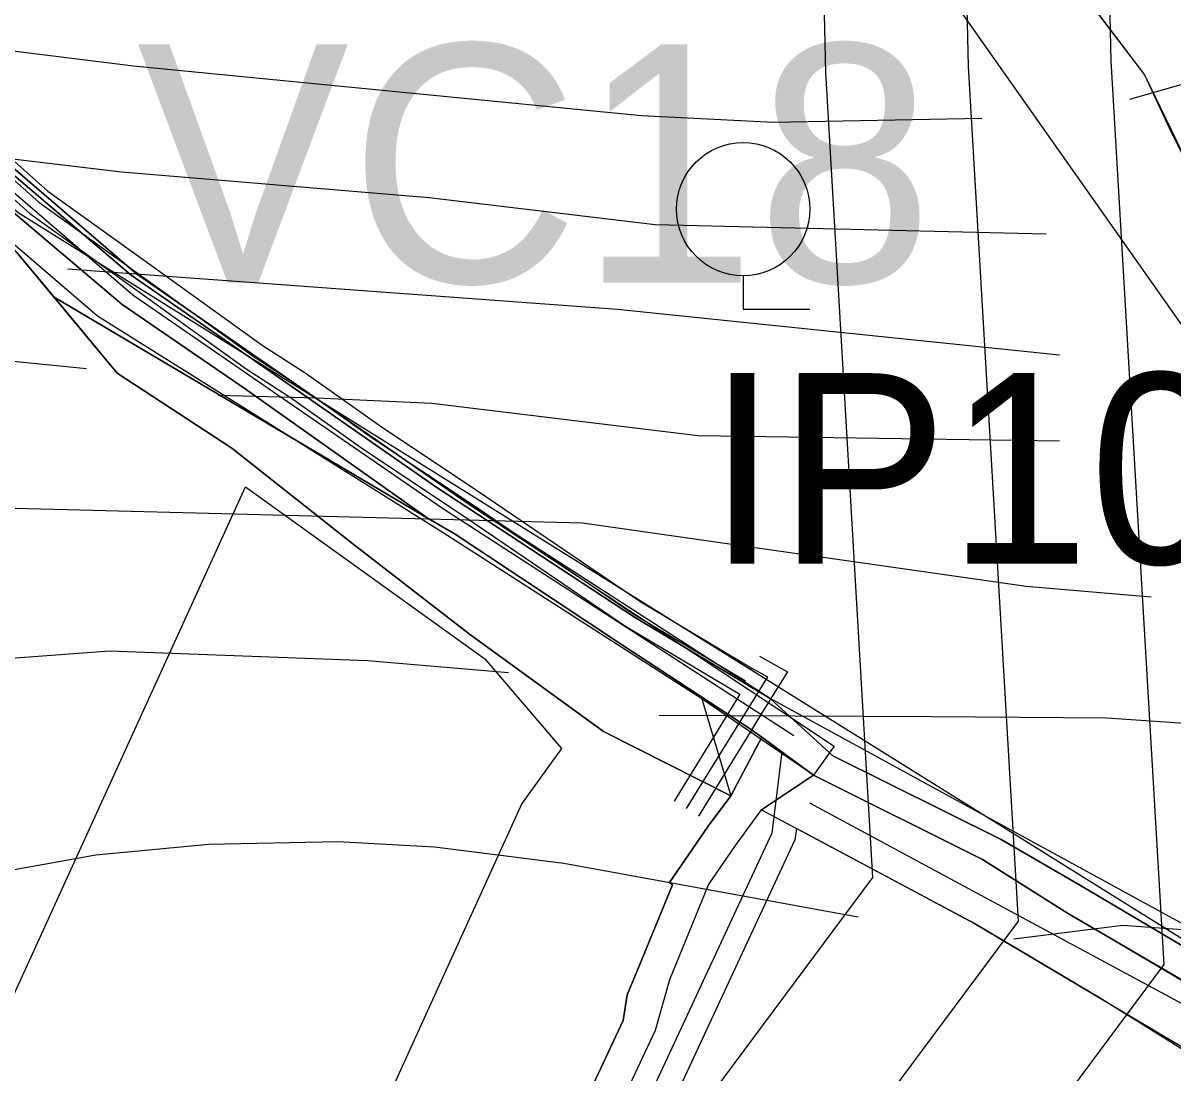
# Model space of a CAD drawing. Extents: x -1900516 to -575031, y -3809306 to -1157387.
# Drawn here: x -577893.8 to -577773, y -1158225.9 to -1158115.8 of the extents above; entities that cross this region are included whole.
import ezdxf

# ---------------------------------------------------------------- set-up
doc = ezdxf.new("R2010")
doc.units = 0
for name, color, linetype in [('01_OBVOD NEŘEŠENÉ', 7, 'Continuous'), ('01_OBVOD PÚ', 7, 'Continuous'), ('01_PARCELY_NÁVRH_PC', 7, 'Continuous'), ('01_PARCELY_NÁVRH_ŽP', 7, 'Continuous'), ('01_SPRÁV_HRANICE', 7, 'Continuous'), ('01_VRSTEVNICE', 7, 'Continuous'), ('01_ZASTAV_PLOCHY', 7, 'Continuous'), ('02_KULTURY STAV', 7, 'Continuous'), ('03_PC_NÁVRH', 7, 'Continuous'), ('03_PC_POPIS_STAV', 7, 'Continuous'), ('03_PC_STAV', 7, 'Continuous'), ('04_ZPF_OP_ORGAN', 7, 'Continuous'), ('06_ÚSES_IP', 7, 'Continuous'), ('07_ELEKTRO', 7, 'Continuous'), ('07_OCH_P A POPISY TI', 7, 'Continuous'), ('07_SDĚLOVACÍ', 7, 'Continuous')]:
    doc.layers.add(name, color=color, linetype=linetype)

msp = doc.modelspace()

# ---------------------------------------------------------------- linework, layer by layer
at = {"layer": '01_OBVOD NEŘEŠENÉ'}
for p, q in [((-577883.87, -1158152.5), (-577894.39, -1158139.85)), ((-577871.85, -1158160.38), (-577883.87, -1158152.5)), ((-577859.45, -1158170.19), (-577871.85, -1158160.38)), ((-577846.89, -1158179.91), (-577859.45, -1158170.19)), ((-577832.81, -1158190.11), (-577846.89, -1158179.91)), ((-577819.46, -1158196.86), (-577832.81, -1158190.11)), ((-577821.82, -1158200.05), (-577819.46, -1158196.86)), ((-577825.9, -1158205.97), (-577821.82, -1158200.05)), ((-577829.11, -1158214.8), (-577825.59, -1158206.21)), ((-577825.59, -1158206.21), (-577825.9, -1158205.97)), ((-577830.33, -1158217.76), (-577829.11, -1158214.8)), ((-577830.74, -1158220.43), (-577830.33, -1158217.76)), ((-577842.3, -1158245.07), (-577830.74, -1158220.43))]:
    msp.add_line(p, q, dxfattribs=at)
at = {"layer": '01_OBVOD PÚ'}
for points in [[(-578016.02, -1158061.25), (-578004.51, -1158065.69), (-577966.56, -1158079.01), (-577949.69, -1158084.81), (-577941.17, -1158088.13), (-577925.61, -1158095.69), (-577891.5, -1158093.35), (-577842.12, -1158092.14), (-577804.54, -1158083.79), (-577802.89, -1158085.95), (-577776.02, -1158121.19), (-577772.07, -1158129.35)], [(-577842.3, -1158245.07), (-577830.74, -1158220.43), (-577830.33, -1158217.76), (-577829.11, -1158214.8), (-577825.59, -1158206.21), (-577825.9, -1158205.97), (-577821.82, -1158200.05), (-577819.46, -1158196.86), (-577832.81, -1158190.11), (-577846.89, -1158179.91), (-577859.45, -1158170.19), (-577871.85, -1158160.38), (-577883.87, -1158152.5), (-577894.39, -1158139.85), (-577896.06, -1158137.84), (-577907.51, -1158127.97), (-577921.89, -1158115.71), (-577938.16, -1158103.08), (-577938.93, -1158104.11), (-577953.65, -1158138.23), (-577979.11, -1158196.32), (-577973.68, -1158203.57), (-577965.94, -1158212.48), (-577952.95, -1158227.7)]]:
    msp.add_lwpolyline(points, dxfattribs=at)
at = {"layer": '01_PARCELY_NÁVRH_PC'}
msp.add_lwpolyline([(-577953.95, -1158089.74), (-577940, -1158094.23), (-577931.11, -1158097.78), (-577932.18, -1158101.75), (-577907.31, -1158120.21), (-577881.83, -1158142.07), (-577847.42, -1158165.94), (-577808.62, -1158191.66), (-577810.76, -1158194.68), (-577822.49, -1158186.68), (-577849.64, -1158169.26), (-577885.93, -1158146.53), (-577911.47, -1158124.63), (-577938.16, -1158103.08)], close=True, dxfattribs=at)
msp.add_lwpolyline([(-577839.14, -1158246.57), (-577827.36, -1158221.46), (-577825.87, -1158216.13), (-577821.8, -1158206.19), (-577818.97, -1158202.08), (-577816.24, -1158198.32), (-577810.76, -1158194.68), (-577822.49, -1158186.68), (-577819.46, -1158196.86), (-577821.82, -1158200.05), (-577825.9, -1158205.97), (-577825.6, -1158206.23), (-577829.11, -1158214.8), (-577830.33, -1158217.76), (-577830.74, -1158220.43), (-577842.3, -1158245.07)], dxfattribs=at)
at = {"layer": '01_PARCELY_NÁVRH_ŽP'}
msp.add_lwpolyline([(-577765.39, -1158220.21), (-577784.1, -1158209.19), (-577793.02, -1158203.55), (-577801.89, -1158199.12), (-577810.76, -1158194.68), (-577816.24, -1158198.32), (-577805.06, -1158204.28), (-577793.88, -1158210.25), (-577767.5, -1158225.93)], dxfattribs=at)
at = {"layer": '01_SPRÁV_HRANICE'}
for p, q in [((-577802.91, -1158085.87), (-577776.02, -1158121.19)), ((-577776.02, -1158121.19), (-577772.07, -1158129.35))]:
    msp.add_line(p, q, dxfattribs=at)
at = {"layer": '01_VRSTEVNICE'}
for points in [[(-577607.3, -1157834.71), (-577600.81, -1157842.19), (-577596.02, -1157850.09), (-577588.26, -1157866.46), (-577585.86, -1157873.23), (-577582.89, -1157886.21), (-577581.91, -1157898.06), (-577582.89, -1157905.96), (-577591.64, -1157931.64), (-577598.41, -1157947.44), (-577606.31, -1157969.17), (-577616.05, -1157996.83), (-577629.59, -1158032.38), (-577635.38, -1158042.54), (-577650.48, -1158063.42), (-577659.08, -1158073.44), (-577670.51, -1158083.74), (-577677.57, -1158088.54), (-577688.01, -1158093.61), (-577727.51, -1158108.29), (-577758.41, -1158118.31), (-577777.6, -1158123.81)], [(-577793.12, -1158125.78), (-577814.99, -1158126.21), (-577828.82, -1158125.5), (-577882.15, -1158120.28), (-577905.01, -1158117.46), (-577922.93, -1158116.76)], [(-578033.54, -1158229.35), (-578031.29, -1158220.32), (-578023.24, -1158200), (-578021.27, -1158188.71), (-578023.1, -1158166.14), (-578022.11, -1158143.84), (-578022.96, -1158139.61), (-578026.77, -1158129.74), (-578026.77, -1158125.08), (-578025.92, -1158123.1), (-578022.96, -1158121.69), (-578017.6, -1158121.41), (-578007.16, -1158123.25), (-577993.61, -1158128.18), (-577971.6, -1158138.34), (-577961.45, -1158141.73), (-577953.54, -1158143.56), (-577919.68, -1158148.78), (-577887.09, -1158152.03)], [(-578033.54, -1158229.35), (-578031.29, -1158220.32), (-578023.24, -1158200), (-578021.27, -1158188.71), (-578023.1, -1158166.14), (-578022.11, -1158143.84), (-578022.96, -1158139.61), (-578026.77, -1158129.74), (-578026.77, -1158125.08), (-578025.92, -1158123.1), (-578022.96, -1158121.69), (-578017.6, -1158121.41), (-578007.16, -1158123.25), (-577993.61, -1158128.18), (-577971.6, -1158138.34), (-577961.45, -1158141.73), (-577953.54, -1158143.56), (-577919.68, -1158148.78), (-577887.09, -1158152.03)], [(-577786.35, -1158137.92), (-577827.41, -1158136.93), (-577851.11, -1158134.11), (-577883.42, -1158131.43), (-577901.06, -1158129.31), (-577907.41, -1158129.17)], [(-577784.94, -1158150.62), (-577831.36, -1158145.82), (-577889.06, -1158141.59)], [(-577775.34, -1158176.01), (-577788.46, -1158174.89), (-577835.03, -1158168.25), (-577894.57, -1158166.7), (-577941.97, -1158163.46), (-577952.13, -1158161.76), (-577963.98, -1158158.8), (-577996.72, -1158148.08), (-578002.36, -1158147.23), (-578007.3, -1158147.51), (-578010.55, -1158152.03), (-578011.39, -1158156.26), (-578011.67, -1158163.31), (-578009.13, -1158180.25), (-578004.48, -1158200), (-578004.05, -1158201.83), (-578001.09, -1158220.88), (-578001.94, -1158230.76)], [(-577775.34, -1158176.01), (-577788.46, -1158174.89), (-577835.03, -1158168.25), (-577894.57, -1158166.7), (-577941.97, -1158163.46), (-577952.13, -1158161.76), (-577963.98, -1158158.8), (-577996.72, -1158148.08), (-578002.36, -1158147.23), (-578007.3, -1158147.51), (-578010.55, -1158152.03), (-578011.39, -1158156.26), (-578011.67, -1158163.31), (-578009.13, -1158180.25), (-578004.48, -1158200), (-578004.05, -1158201.83), (-578001.09, -1158220.88), (-578001.94, -1158230.76)], [(-577784.94, -1158159.65), (-577822.89, -1158159.08), (-577850.83, -1158155.7), (-577862.96, -1158155.13), (-577873.26, -1158154.85)], [(-577989.1, -1158245.15), (-577996.86, -1158197.74), (-578001.23, -1158177.99), (-578000.53, -1158168.68), (-577997.57, -1158165.71), (-577993.19, -1158165.15), (-577954.95, -1158180.1), (-577935.2, -1158183.91), (-577920.81, -1158184.34), (-577884.69, -1158181.66), (-577857.6, -1158182.65), (-577842.79, -1158183.92)], [(-577989.1, -1158245.15), (-577996.86, -1158197.74), (-578001.23, -1158177.99), (-578000.53, -1158168.68), (-577997.57, -1158165.71), (-577993.19, -1158165.15), (-577954.95, -1158180.1), (-577935.2, -1158183.91), (-577920.81, -1158184.34), (-577884.69, -1158181.66), (-577857.6, -1158182.65), (-577842.79, -1158183.92)], [(-577767.72, -1158189.56), (-577780, -1158188.71), (-577798.34, -1158188.57), (-577826.98, -1158188.43)], [(-577806.1, -1158209.59), (-577837, -1158203.95), (-577850.55, -1158202.26), (-577860.7, -1158201.69), (-577874.25, -1158201.97), (-577886.1, -1158203.1), (-577919.96, -1158209.17), (-577933.51, -1158209.59), (-577943.67, -1158208.75), (-577953.83, -1158205.93), (-577960.6, -1158203.24), (-577979.79, -1158191.68), (-577982.33, -1158191.25), (-577985.15, -1158192.24), (-577986.14, -1158194.78), (-577986.14, -1158197.74), (-577978.38, -1158220.03), (-577976.12, -1158228.5)], [(-577806.1, -1158209.59), (-577837, -1158203.95), (-577850.55, -1158202.26), (-577860.7, -1158201.69), (-577874.25, -1158201.97), (-577886.1, -1158203.1), (-577919.96, -1158209.17), (-577933.51, -1158209.59), (-577943.67, -1158208.75), (-577953.83, -1158205.93), (-577960.6, -1158203.24), (-577979.79, -1158191.68), (-577982.33, -1158191.25), (-577985.15, -1158192.24), (-577986.14, -1158194.78), (-577986.14, -1158197.74), (-577978.38, -1158220.03), (-577976.12, -1158228.5)], [(-577806.1, -1158209.59), (-577837, -1158203.95), (-577850.55, -1158202.26), (-577860.7, -1158201.69), (-577874.25, -1158201.97), (-577886.1, -1158203.1), (-577919.96, -1158209.17), (-577933.51, -1158209.59), (-577943.67, -1158208.75), (-577953.83, -1158205.93), (-577960.6, -1158203.24), (-577979.79, -1158191.68), (-577982.33, -1158191.25), (-577985.15, -1158192.24), (-577986.14, -1158194.78), (-577986.14, -1158197.74), (-577978.38, -1158220.03), (-577976.12, -1158228.5)], [(-577789.73, -1158211.85), (-577778.31, -1158210.44), (-577758.7, -1158211.85)]]:
    msp.add_lwpolyline(points, dxfattribs=at)
at = {"layer": '01_ZASTAV_PLOCHY'}
msp.add_lwpolyline([(-577488.52, -1158070.93), (-577528.98, -1158093.55), (-577549.81, -1158108.88), (-577586.26, -1158138.77), (-577634.21, -1158181.04), (-577708.59, -1158234.17), (-577767.54, -1158153.93), (-577806.52, -1158098.62), (-577856.94, -1158096.35), (-577885.77, -1158097.77), (-577924.9, -1158101.07), (-577936.16, -1158096.22), (-577937.38, -1158099.49), (-577894.28, -1158135.64), (-577748.33, -1158226.68), (-577724.93, -1158268.4), (-577708.64, -1158243.72), (-577691.68, -1158230.06), (-577639.58, -1158188.22), (-577615.74, -1158170.74), (-577583.23, -1158138.67), (-577550.87, -1158111.08), (-577524.46, -1158098.98), (-577491.5, -1158077.59)], dxfattribs=at)
msp.add_lwpolyline([(-577837.23, -1158191.91), (-577841.39, -1158197.67), (-577890.87, -1158306.38), (-577898.67, -1158291.66), (-577921.64, -1158276.65), (-577870.42, -1158164.43), (-577845.27, -1158182.47)], close=True, dxfattribs=at)
at = {"layer": '02_KULTURY STAV'}
for points in [[(-577764.12, -1158217.3), (-577782.76, -1158206.28), (-577791.09, -1158201.43), (-577808.74, -1158192.67), (-577815.31, -1158186.66), (-577829.58, -1158178.13), (-577850.43, -1158164.45), (-577868.96, -1158151.53), (-577882.39, -1158142.21), (-577900.66, -1158126.68), (-577907.69, -1158120.66), (-577913.99, -1158115.87), (-577935.41, -1158100.22), (-577943.87, -1158092.19), (-577931.79, -1158096.62), (-577924.65, -1158098.8), (-577884.57, -1158094.36), (-577856.24, -1158094.3), (-577842.15, -1158093.88), (-577802.89, -1158085.95), (-577776.02, -1158121.19), (-577772.07, -1158129.35)], [(-577900.66, -1158126.68), (-577882.39, -1158142.21), (-577868.96, -1158151.53), (-577850.43, -1158164.45), (-577829.58, -1158178.13), (-577815.31, -1158186.66), (-577808.74, -1158192.67), (-577791.09, -1158201.43), (-577782.76, -1158206.28), (-577764.12, -1158217.3)], [(-577904.22, -1158127.69), (-577883.35, -1158145.32), (-577870.43, -1158154.15), (-577851.23, -1158167.76), (-577890.5, -1158144.53), (-577894.39, -1158139.85)], [(-577764.68, -1158220.49), (-577784.1, -1158209.19), (-577793.02, -1158203.55), (-577810.76, -1158194.68), (-577816.2, -1158190.71), (-577817.42, -1158189.82), (-577831.25, -1158180.76), (-577848.4, -1158169.4), (-577851.23, -1158167.76), (-577870.43, -1158154.15), (-577883.35, -1158145.32), (-577904.22, -1158127.69)], [(-577894.39, -1158139.85), (-577890.5, -1158144.53), (-577883.87, -1158152.5), (-577871.85, -1158160.38), (-577859.45, -1158170.19), (-577846.89, -1158179.91), (-577832.81, -1158190.11), (-577819.46, -1158196.86), (-577821.82, -1158200.05), (-577825.9, -1158205.97), (-577825.59, -1158206.21), (-577829.11, -1158214.8), (-577830.33, -1158217.76), (-577830.74, -1158220.43), (-577842.3, -1158245.07)], [(-577818.16, -1158142.3), (-577818.16, -1158145.8), (-577811.16, -1158145.8)], [(-577801.69, -1158417.31), (-577809.5, -1158391.03), (-577817.35, -1158386.07), (-577828.22, -1158371.21), (-577848.66, -1158361.11), (-577856.74, -1158357.46), (-577869.73, -1158349.32), (-577882.83, -1158330.47), (-577881.29, -1158326.92), (-577868.69, -1158300.34), (-577842.3, -1158245.07), (-577830.74, -1158220.43), (-577830.33, -1158217.76), (-577829.11, -1158214.8), (-577825.59, -1158206.21), (-577825.9, -1158205.97), (-577821.82, -1158200.05), (-577819.46, -1158196.86), (-577816.2, -1158190.71), (-577810.76, -1158194.68), (-577793.02, -1158203.55), (-577784.1, -1158209.19), (-577764.68, -1158220.49)]]:
    msp.add_lwpolyline(points, dxfattribs=at)
msp.add_lwpolyline([(-577890.5, -1158144.53), (-577851.23, -1158167.76), (-577848.4, -1158169.4), (-577831.25, -1158180.76), (-577817.42, -1158189.82), (-577816.2, -1158190.71), (-577819.46, -1158196.86), (-577832.81, -1158190.11), (-577846.89, -1158179.91), (-577859.45, -1158170.19), (-577871.85, -1158160.38), (-577883.87, -1158152.5)], close=True, dxfattribs=at)
msp.add_lwpolyline([(-577890.5, -1158144.53), (-577851.23, -1158167.76), (-577848.4, -1158169.4), (-577831.25, -1158180.76), (-577817.42, -1158189.82), (-577816.2, -1158190.71), (-577819.46, -1158196.86), (-577832.81, -1158190.11), (-577846.89, -1158179.91), (-577859.45, -1158170.19), (-577871.85, -1158160.38), (-577883.87, -1158152.5)], close=True, dxfattribs=at)
msp.add_circle((-577818.16, -1158135.3), 7, dxfattribs=at)
at = {"layer": '03_PC_NÁVRH'}
msp.add_lwpolyline([(-577814.09, -1158192.25), (-577815.15, -1158200.78), (-577876.23, -1158332.07), (-577867.5, -1158342.73), (-577832.7, -1158362.18), (-577818.87, -1158375.46), (-577804.7, -1158401.89), (-577783.46, -1158436.26), (-577775.94, -1158456.69), (-577777.51, -1158478.59), (-577783.05, -1158506.78), (-577777.3, -1158607.39)], dxfattribs=at)
at = {"layer": '03_PC_STAV'}
msp.add_lwpolyline([(-577946.41, -1158092.45), (-577934, -1158102.55), (-577921.17, -1158112.2), (-577908.34, -1158121.85), (-577895.29, -1158133.08), (-577882.24, -1158144.3), (-577865.98, -1158155.48), (-577849.71, -1158166.66), (-577831.28, -1158178.59), (-577812.84, -1158190.52)], dxfattribs=at)
at = {"layer": '04_ZPF_OP_ORGAN'}
msp.add_lwpolyline([(-577701.35, -1158429.17), (-577734.49, -1158375.27), (-577746.24, -1158353.44), (-577755.57, -1158328.82), (-577761.17, -1158317.33), (-577737.36, -1158273.5), (-577736.08, -1158259.23), (-577741.95, -1158248.96), (-577752.91, -1158235.68), (-577769.81, -1158224.88), (-577780.69, -1158218.09), (-577793.88, -1158210.25), (-577812.57, -1158200.28), (-577812.72, -1158201.48), (-577843.01, -1158266.59), (-577873.3, -1158331.7), (-577865.87, -1158340.78), (-577831.2, -1158360.15), (-577816.85, -1158373.93), (-577802.53, -1158400.64), (-577781.2, -1158435.16)], dxfattribs=at)
msp.add_lwpolyline([(-577701.35, -1158429.17), (-577734.49, -1158375.27), (-577746.24, -1158353.44), (-577755.57, -1158328.82), (-577761.17, -1158317.33), (-577737.36, -1158273.5), (-577736.08, -1158259.23), (-577741.95, -1158248.96), (-577752.91, -1158235.68), (-577769.81, -1158224.88), (-577780.69, -1158218.09), (-577793.88, -1158210.25), (-577812.57, -1158200.28), (-577812.72, -1158201.48), (-577843.01, -1158266.59), (-577873.3, -1158331.7), (-577865.87, -1158340.78), (-577831.2, -1158360.15), (-577816.85, -1158373.93), (-577802.53, -1158400.64), (-577781.2, -1158435.16)], dxfattribs=at)
at = {"layer": '06_ÚSES_IP'}
for points in [[(-577748.45, -1158223.15), (-577815.31, -1158186.66), (-577847.42, -1158165.94), (-577881.83, -1158142.07), (-577907.31, -1158120.21), (-577932.18, -1158101.75), (-577931.11, -1158097.8), (-577918.61, -1158101.15), (-577902.89, -1158102.9), (-577871.93, -1158103.46), (-577840.42, -1158098.41), (-577832.45, -1158094.29), (-577829.63, -1158091.05), (-577828.15, -1158089.04), (-577804.54, -1158083.79), (-577776.02, -1158121.19), (-577773.43, -1158126.78), (-577768.51, -1158136.72)], [(-577631.22, -1158549.81), (-577660.32, -1158489.36), (-577675.34, -1158454.91), (-577737.2, -1158358.35), (-577746.98, -1158301.47), (-577722.05, -1158267.75), (-577746.89, -1158232.27), (-577811.15, -1158197.63)]]:
    msp.add_lwpolyline(points, dxfattribs=at)
at = {"layer": '07_ELEKTRO'}
msp.add_lwpolyline([(-577796.56, -1158031.66), (-577794.54, -1158120.34), (-577789.3, -1158210), (-577837.32, -1158274.56), (-577881.79, -1158331.82)], dxfattribs=at)
at = {"layer": '07_OCH_P A POPISY TI'}
for points in [[(-577781.26, -1158044.72), (-577779.55, -1158119.73), (-577774.01, -1158214.57), (-577825.38, -1158283.64), (-577871.03, -1158342.27)], [(-577811.14, -1158050.19), (-577809.53, -1158120.95), (-577804.59, -1158205.43), (-577849.26, -1158265.48), (-577893.13, -1158321.97)], [(-578024.37, -1158085.79), (-578019.16, -1158086.32), (-578013.68, -1158086.65), (-578006.89, -1158086.9), (-578000.83, -1158086.38), (-577992.59, -1158085.32), (-577980.35, -1158084.39), (-577971.44, -1158084.64), (-577960.87, -1158085.85), (-577952.64, -1158088.96), (-577948.41, -1158091.19), (-577944.23, -1158093.77), (-577941.36, -1158092.26), (-577932.43, -1158099.15), (-577925.08, -1158105.22), (-577913.32, -1158113.86), (-577906.68, -1158118.75), (-577896.3, -1158128.85), (-577891.15, -1158133.4), (-577880.03, -1158141.4), (-577868.65, -1158149.56), (-577864.25, -1158152.41)], [(-578024.67, -1158088.77), (-578019.4, -1158089.31), (-578013.82, -1158089.64), (-578006.82, -1158089.91), (-578000.5, -1158089.36), (-577992.28, -1158088.3), (-577980.28, -1158087.4), (-577971.65, -1158087.64), (-577961.58, -1158088.79), (-577953.88, -1158091.7), (-577949.9, -1158093.79), (-577944.35, -1158097.23), (-577941.67, -1158095.81), (-577934.3, -1158101.5), (-577926.92, -1158107.59), (-577915.09, -1158116.27), (-577908.62, -1158121.04), (-577898.34, -1158131.05), (-577893.03, -1158135.75), (-577881.78, -1158143.84), (-577870.34, -1158152.04), (-577865.88, -1158154.93)], [(-577864.28, -1158152.39), (-577864.03, -1158152.55), (-577856.27, -1158158.04), (-577845.95, -1158164.92), (-577828.89, -1158176.52), (-577817.14, -1158183.52)], [(-577865.85, -1158154.95), (-577865.68, -1158155.05), (-577857.97, -1158160.51), (-577847.62, -1158167.41), (-577830.5, -1158179.05), (-577818.5, -1158186.21)], [(-577816.44, -1158182.2), (-577813.52, -1158183.85), (-577815.84, -1158187.61), (-577817.2, -1158189.82), (-577822.86, -1158198.99)], [(-577818.5, -1158186.21), (-577819.76, -1158188.25), (-577825.41, -1158197.42)]]:
    msp.add_lwpolyline(points, dxfattribs=at)
at = {"layer": '07_SDĚLOVACÍ'}
for points in [[(-578031.82, -1158086.88), (-578029.08, -1158086.82), (-578024.52, -1158087.28), (-578019.28, -1158087.81), (-578013.75, -1158088.15), (-578006.85, -1158088.41), (-578000.67, -1158087.87), (-577992.44, -1158086.81), (-577980.32, -1158085.9), (-577971.54, -1158086.14), (-577961.22, -1158087.32), (-577953.26, -1158090.33), (-577949.15, -1158092.49), (-577944.29, -1158095.5), (-577941.51, -1158094.04), (-577933.36, -1158100.33), (-577926, -1158106.41), (-577914.2, -1158115.06), (-577907.65, -1158119.89), (-577897.32, -1158129.95), (-577892.09, -1158134.57), (-577880.91, -1158142.62), (-577869.49, -1158150.8), (-577865.07, -1158153.67)], [(-577865.07, -1158153.67), (-577864.86, -1158153.8), (-577857.12, -1158159.28), (-577846.78, -1158166.16), (-577829.7, -1158177.78), (-577817.91, -1158184.81)], [(-577817.18, -1158183.5), (-577815.61, -1158184.39), (-577817.11, -1158186.82), (-577818.48, -1158189.03), (-577824.14, -1158198.2)]]:
    msp.add_lwpolyline(points, dxfattribs=at)

# ---------------------------------------------------------------- texts
at = {"layer": '03_PC_POPIS_STAV'}
msp.add_text('VC18', height=25, dxfattribs=at).set_placement((-577881.82, -1158143))
at = {"layer": '06_ÚSES_IP'}
msp.add_text('IP10', height=20, dxfattribs=at).set_placement((-577821.95, -1158172.51))

doc.saveas('drawing.dxf')
